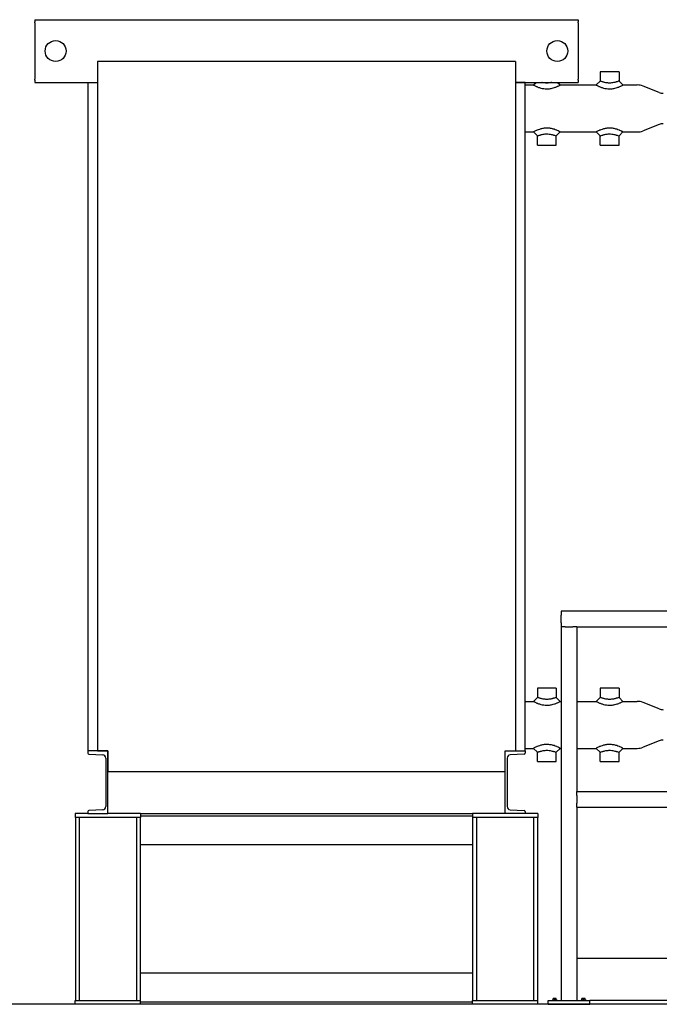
# Model space of a CAD drawing. Header units: inches. Extents: x 18 to 846, y -44 to 561.
# Tile 441 of 642: x 342 to 403, y 255 to 349. Entities that reach past the tile are written whole.
import ezdxf

# ---------------------------------------------------------------- set-up
doc = ezdxf.new("R2010")
doc.units = ezdxf.units.IN
doc.header["$LTSCALE"] = 24
doc.header["$MEASUREMENT"] = 0
doc.layers.add('Visible (ANSI)', color=7, linetype='Continuous', lineweight=30)

msp = doc.modelspace()

# ---------------------------------------------------------------- linework, layer by layer
at = {"layer": 'Visible (ANSI)'}
for p, q in [((343.05343, 349.0815), (395.05343, 349.0815)), ((343.05343, 349.0815), (343.05343, 348.87446)), ((343.05343, 348.77859), (343.05343, 348.87446)), ((343.05343, 348.77859), (343.05343, 348.70828)), ((395.05343, 349.0815), (395.05343, 348.87446)), ((395.05343, 348.77859), (395.05343, 348.87446)), ((395.05343, 348.77859), (395.05343, 348.70828)), ((343.05343, 348.70828), (343.05343, 348.40555)), ((343.05343, 348.40555), (343.05343, 343.75745)), ((395.05343, 348.70828), (395.05343, 348.40555)), ((395.05343, 348.40555), (395.05343, 343.75745)), ((349.05343, 345.0815), (349.05343, 279.0815)), ((389.05343, 345.0815), (349.05343, 345.0815)), ((389.05343, 345.0815), (389.05343, 279.0815)), ((398.95968, 344.0815), (397.14718, 344.0815)), ((397.14718, 344.0815), (397.14718, 343.2065)), ((398.95968, 344.0815), (398.95968, 343.2065)), ((343.05343, 343.75745), (343.05343, 343.45473)), ((343.05343, 343.45473), (343.05343, 343.38442)), ((343.05343, 343.28855), (343.05343, 343.38442)), ((343.05343, 343.28855), (343.05343, 343.0815)), ((343.05343, 343.0815), (349.05343, 343.0815)), ((348.13343, 343.0815), (348.13343, 279.0815)), ((348.13343, 343.0815), (349.05343, 343.0815)), ((389.05343, 343.0815), (395.05343, 343.0815)), ((389.97343, 343.0815), (389.05343, 343.0815)), ((389.97343, 279.0815), (389.97343, 343.0815)), ((390.77218, 342.8315), (391.02218, 343.0815)), ((393.08468, 343.0815), (393.33468, 342.8315)), ((395.05343, 343.75745), (395.05343, 343.45473)), ((395.05343, 343.45473), (395.05343, 343.38442)), ((395.05343, 343.28855), (395.05343, 343.38442)), ((395.05343, 343.28855), (395.05343, 343.0815)), ((396.77218, 342.8315), (397.14718, 343.2065)), ((398.95968, 343.2065), (399.33468, 342.8315)), ((389.97343, 342.8315), (390.77218, 342.8315)), ((393.33468, 342.8315), (396.77218, 342.8315)), ((399.33468, 342.8315), (400.70306, 342.8315)), ((402.81265, 342.10555), (401.25835, 342.72494)), ((402.81265, 339.05746), (401.25835, 338.43807)), ((389.97343, 338.3315), (390.77218, 338.3315)), ((391.14718, 337.9565), (390.77218, 338.3315)), ((391.14718, 337.0815), (391.14718, 337.9565)), ((393.33468, 338.3315), (392.95968, 337.9565)), ((392.95968, 337.0815), (392.95968, 337.9565)), ((393.33468, 338.3315), (396.77218, 338.3315)), ((397.14718, 337.9565), (396.77218, 338.3315)), ((397.14718, 337.0815), (397.14718, 337.9565)), ((399.33468, 338.3315), (398.95968, 337.9565)), ((398.95968, 337.0815), (398.95968, 337.9565)), ((399.33468, 338.3315), (400.70306, 338.3315)), ((391.14718, 337.0815), (392.95968, 337.0815)), ((397.14718, 337.0815), (398.95968, 337.0815)), ((425.92943, 292.4565), (393.42843, 292.4565)), ((393.42843, 292.4565), (393.42843, 292.0815)), ((393.42843, 291.3315), (393.42843, 292.0815)), ((393.42843, 291.3315), (393.42843, 290.9565)), ((393.42843, 290.9565), (393.42843, 255.2065)), ((393.80343, 290.9565), (393.42843, 290.9565)), ((393.80343, 290.9565), (394.55343, 290.9565)), ((394.92843, 290.9565), (394.55343, 290.9565)), ((394.92843, 290.9565), (394.92843, 275.2065)), ((394.92843, 290.9565), (424.42943, 290.9565)), ((392.95968, 285.0815), (391.14718, 285.0815)), ((391.14718, 285.0815), (391.14718, 284.2065)), ((392.95968, 285.0815), (392.95968, 284.2065)), ((398.95968, 285.0815), (397.14718, 285.0815)), ((397.14718, 285.0815), (397.14718, 284.2065)), ((398.95968, 285.0815), (398.95968, 284.2065)), ((389.97343, 283.8315), (390.77218, 283.8315)), ((390.77218, 283.8315), (391.14718, 284.2065)), ((392.95968, 284.2065), (393.33468, 283.8315)), ((393.33468, 283.8315), (393.42843, 283.8315)), ((394.92843, 283.8315), (396.77218, 283.8315)), ((396.77218, 283.8315), (397.14718, 284.2065)), ((398.95968, 284.2065), (399.33468, 283.8315)), ((399.33468, 283.8315), (400.70306, 283.8315)), ((402.81265, 283.10555), (401.25835, 283.72494)), ((402.81265, 280.05746), (401.25835, 279.43807)), ((350.05343, 279.0815), (348.13343, 279.0815)), ((348.13343, 279.0815), (348.13343, 278.87446)), ((349.05343, 279.0815), (350.05343, 279.0815)), ((350.05343, 279.0815), (350.05343, 277.0815)), ((350.05343, 273.0815), (350.05343, 279.0815)), ((388.05343, 277.0815), (388.05343, 279.0815)), ((388.05343, 279.0815), (389.05343, 279.0815)), ((388.05343, 273.0815), (388.05343, 279.0815)), ((388.05343, 279.0815), (389.97343, 279.0815)), ((389.97343, 279.3315), (390.77218, 279.3315)), ((389.97343, 279.0815), (389.97343, 278.87446)), ((391.14718, 278.9565), (390.77218, 279.3315)), ((393.33468, 279.3315), (392.95968, 278.9565)), ((393.33468, 279.3315), (393.42843, 279.3315)), ((394.92843, 279.3315), (396.77218, 279.3315)), ((397.14718, 278.9565), (396.77218, 279.3315)), ((399.33468, 279.3315), (398.95968, 278.9565)), ((399.33468, 279.3315), (400.70306, 279.3315)), ((348.22441, 278.77859), (349.56615, 278.70828)), ((349.85343, 278.40555), (349.85343, 273.75745)), ((388.25343, 278.40555), (388.25343, 273.75745)), ((389.88245, 278.77859), (388.54071, 278.70828)), ((391.14718, 278.0815), (391.14718, 278.9565)), ((391.14718, 278.0815), (392.95968, 278.0815)), ((392.95968, 278.0815), (392.95968, 278.9565)), ((397.14718, 278.0815), (397.14718, 278.9565)), ((397.14718, 278.0815), (398.95968, 278.0815)), ((398.95968, 278.0815), (398.95968, 278.9565)), ((388.05343, 277.0815), (350.05343, 277.0815)), ((394.92843, 275.2065), (424.42943, 275.2065)), ((394.92843, 274.8315), (394.92843, 275.2065)), ((394.92843, 274.8315), (394.92843, 274.0815)), ((349.56615, 273.45473), (348.22441, 273.38442)), ((388.54071, 273.45473), (389.88245, 273.38442)), ((394.92843, 273.7065), (394.92843, 274.0815)), ((394.92843, 273.7065), (394.92843, 255.2065)), ((394.92843, 273.7065), (424.42943, 273.7065)), ((348.13343, 273.0815), (346.92843, 273.0815)), ((346.92843, 273.0815), (346.92843, 272.7065)), ((353.17843, 272.7065), (346.92843, 272.7065)), ((346.95343, 272.7065), (346.95343, 255.2065)), ((347.31843, 272.7065), (347.31843, 255.2065)), ((348.13343, 273.28855), (348.13343, 273.0815)), ((348.13343, 273.0815), (350.05343, 273.0815)), ((353.17843, 273.0815), (350.05343, 273.0815)), ((352.78843, 272.7065), (352.78843, 255.2065)), ((353.15343, 272.7065), (353.15343, 255.2065)), ((353.17843, 273.0815), (353.17843, 272.7065)), ((353.17843, 273.0815), (384.92843, 273.0815)), ((384.92843, 272.8315), (353.17843, 272.8315)), ((388.05343, 273.0815), (384.92843, 273.0815)), ((384.92843, 273.0815), (384.92843, 272.7065)), ((391.17843, 272.7065), (384.92843, 272.7065)), ((384.95343, 272.7065), (384.95343, 255.2065)), ((385.31843, 272.7065), (385.31843, 255.2065)), ((389.97343, 273.0815), (388.05343, 273.0815)), ((389.97343, 273.28855), (389.97343, 273.0815)), ((391.17843, 273.0815), (389.97343, 273.0815)), ((390.78843, 272.7065), (390.78843, 255.2065)), ((391.15343, 272.7065), (391.15343, 255.2065)), ((391.17843, 273.0815), (391.17843, 272.7065)), ((384.95343, 270.0815), (353.15343, 270.0815)), ((424.42943, 259.2065), (394.92843, 259.2065)), ((353.15343, 257.8315), (384.95343, 257.8315)), ((534.17843, 254.8315), (336.17843, 254.8315)), ((346.92843, 255.2065), (353.17843, 255.2065)), ((346.92843, 254.8315), (346.92843, 255.2065)), ((353.17843, 254.8315), (353.17843, 255.2065)), ((353.17843, 255.0815), (384.92843, 255.0815)), ((384.92843, 255.2065), (391.17843, 255.2065)), ((384.92843, 254.8315), (384.92843, 255.2065)), ((391.17843, 254.8315), (391.17843, 255.2065)), ((392.17843, 255.2065), (396.17843, 255.2065)), ((392.17843, 254.8315), (392.17843, 255.2065)), ((392.17843, 254.8315), (396.17843, 254.8315)), ((392.58743, 255.2455), (393.01943, 255.2455)), ((392.58743, 255.2455), (392.58743, 255.2065)), ((392.72543, 255.4005), (392.64743, 255.4005)), ((392.64743, 255.4005), (392.64743, 255.38128)), ((392.64743, 255.2455), (392.64743, 255.38128)), ((392.88143, 255.4005), (392.72543, 255.4005)), ((392.80343, 255.2455), (392.80343, 255.38128)), ((392.95943, 255.4005), (392.88143, 255.4005)), ((392.95943, 255.38128), (392.95943, 255.4005)), ((392.95943, 255.2455), (392.95943, 255.38128)), ((393.01943, 255.2455), (393.01943, 255.2065)), ((395.33743, 255.2455), (395.76943, 255.2455)), ((395.33743, 255.2455), (395.33743, 255.2065)), ((395.47543, 255.4005), (395.39743, 255.4005)), ((395.39743, 255.4005), (395.39743, 255.38128)), ((395.39743, 255.2455), (395.39743, 255.38128)), ((395.63143, 255.4005), (395.47543, 255.4005)), ((395.55343, 255.2455), (395.55343, 255.38128)), ((395.70943, 255.4005), (395.63143, 255.4005)), ((395.70943, 255.38128), (395.70943, 255.4005)), ((395.70943, 255.2455), (395.70943, 255.38128)), ((395.76943, 255.2455), (395.76943, 255.2065)), ((423.17943, 255.2065), (396.17843, 255.2065)), ((396.17843, 254.8315), (396.17843, 255.2065))]:
    msp.add_line(p, q, dxfattribs=at)
for centre in [(345.05343, 346.0815), (393.05343, 346.0815)]:
    msp.add_circle(centre, 1, dxfattribs=at)
for centre, radius, start, end in [((400.70306, 341.3315), 1.5, 68.2727182, 90), ((403.18284, 343.0345), 1, 248.2727182, 270), ((400.70306, 339.8315), 1.5, 270, 291.7272818), ((403.18284, 338.1285), 1, 90, 111.7272818), ((400.70306, 282.3315), 1.5, 68.2727182, 90), ((403.18284, 284.0345), 1, 248.2727182, 270), ((403.18284, 279.1285), 1, 90, 111.7272818), ((400.70306, 280.8315), 1.5, 270, 291.7272818), ((348.22943, 278.87446), 0.096, 180, 267.0004445), ((349.55029, 278.40555), 0.30314, 0, 87.0004445), ((388.55657, 278.40555), 0.30314, 92.9995555, 180), ((389.87743, 278.87446), 0.096, 272.9995555, 0), ((348.22943, 273.28855), 0.096, 92.9995555, 180), ((349.55029, 273.75745), 0.30314, 272.9995555, 0), ((388.55657, 273.75745), 0.30314, 180, 267.0004445), ((389.87743, 273.28855), 0.096, 0, 87.0004445)]:
    msp.add_arc(centre, radius, start, end, dxfattribs=at)
for centre, start_param, end_param in [((392.72543, 255.17988), 0, 0.42053434), ((392.72543, 255.17988), 5.86265097, 6.28318531), ((392.88143, 255.17988), 0, 0.42053434), ((392.88143, 255.17988), 5.86265097, 6.28318531), ((395.47543, 255.17988), 0, 0.42053434), ((395.47543, 255.17988), 5.86265097, 6.28318531), ((395.63143, 255.17988), 0, 0.42053434), ((395.63143, 255.17988), 5.86265097, 6.28318531)]:
    msp.add_ellipse(centre, major_axis=(0, 0.22062), ratio=0.8660254, start_param=start_param, end_param=end_param, dxfattribs=at)
for points, knots in [([(392.54599, 343.0815), (392.53025, 343.07765), (392.51426, 343.07386), (392.44933, 343.0591), (392.39896, 343.04904), (392.28167, 343.02993), (392.2147, 343.02235), (392.11712, 343.01681), (392.08496, 343.01592), (392.02523, 343.01592), (391.99654, 343.01663), (391.90958, 343.02104), (391.8501, 343.02706), (391.73095, 343.04461), (391.67125, 343.05609), (391.5958, 343.0731), (391.57818, 343.07726), (391.56086, 343.0815)], [5.56070868, 5.56070868, 5.56070868, 5.56070868, 5.70642662, 5.70642662, 6.1456643, 6.1456643, 6.73038552, 6.73038552, 7.02413965, 7.02413965, 7.28680588, 7.28680588, 7.80934495, 7.80934495, 8.3272658, 8.3272658, 8.48757062, 8.48757062, 8.48757062, 8.48757062]), ([(398.95968, 343.2065), (398.95968, 343.2065), (398.95785, 343.20587), (398.9447, 343.20134), (398.92296, 343.19384), (398.86036, 343.17293), (398.82085, 343.15996), (398.75043, 343.13805), (398.72309, 343.12977), (398.66676, 343.11338), (398.63824, 343.10538), (398.57324, 343.08811), (398.53616, 343.07884), (398.44933, 343.0591), (398.39896, 343.04904), (398.28167, 343.02993), (398.2147, 343.02235), (398.11712, 343.01681), (398.08496, 343.01592), (398.02523, 343.01592), (397.99654, 343.01663), (397.90958, 343.02104), (397.8501, 343.02706), (397.73095, 343.04461), (397.67125, 343.05609), (397.581, 343.07644), (397.54906, 343.08426), (397.4878, 343.10015), (397.45885, 343.10811), (397.40041, 343.12482), (397.37129, 343.13353), (397.30451, 343.1541), (397.26869, 343.16568), (397.20941, 343.18524), (397.18597, 343.1932), (397.15484, 343.20384), (397.14718, 343.2065), (397.14718, 343.2065)], [3.51206982, 3.51206982, 3.51206982, 3.51206982, 3.72862879, 3.72862879, 4.26949959, 4.26949959, 4.77929071, 4.77929071, 5.07134153, 5.07134153, 5.36339235, 5.36339235, 5.70642662, 5.70642662, 6.1456643, 6.1456643, 6.73038551, 6.73038551, 7.02413965, 7.02413965, 7.28680588, 7.28680588, 7.80934495, 7.80934495, 8.3272658, 8.3272658, 8.62064719, 8.62064719, 8.91402858, 8.91402858, 9.21987013, 9.21987013, 9.65864991, 9.65864991, 10.09742969, 10.09742969, 10.53620947, 10.53620947, 10.53620947, 10.53620947]), ([(390.77218, 342.8315), (390.77218, 342.8315), (390.78008, 342.82696), (390.81285, 342.80864), (390.8377, 342.79488), (390.90265, 342.7606), (390.94278, 342.74008), (391.02091, 342.70282), (391.05586, 342.68682), (391.12831, 342.65553), (391.16521, 342.64038), (391.24604, 342.60946), (391.28954, 342.59391), (391.41726, 342.5524), (391.50727, 342.52768), (391.69864, 342.48841), (391.80017, 342.47409), (391.95253, 342.46353), (392.00343, 342.4618), (392.10935, 342.4618), (392.16639, 342.46397), (392.33686, 342.47719), (392.44997, 342.49514), (392.63435, 342.53722), (392.70925, 342.55859), (392.8317, 342.59875), (392.88167, 342.61707), (392.96622, 342.65038), (393.00209, 342.66547), (393.07106, 342.69594), (393.10352, 342.71105), (393.18521, 342.75056), (393.22881, 342.77336), (393.29646, 342.80979), (393.31908, 342.82265), (393.33278, 342.83042), (393.33468, 342.8315), (393.33468, 342.8315)], [-10.53620947, -10.53620947, -10.53620947, -10.53620947, -10.09742969, -10.09742969, -9.65864991, -9.65864991, -9.21987013, -9.21987013, -8.91402858, -8.91402858, -8.62064719, -8.62064719, -8.3272658, -8.3272658, -7.80934495, -7.80934495, -7.28680588, -7.28680588, -7.02413965, -7.02413965, -6.73038552, -6.73038552, -6.1456643, -6.1456643, -5.70642662, -5.70642662, -5.36339235, -5.36339235, -5.07134153, -5.07134153, -4.77929071, -4.77929071, -4.26949959, -4.26949959, -3.72862879, -3.72862879, -3.51206982, -3.51206982, -3.51206982, -3.51206982]), ([(396.77218, 342.8315), (396.77218, 342.8315), (396.78008, 342.82696), (396.81285, 342.80864), (396.8377, 342.79488), (396.90265, 342.7606), (396.94278, 342.74008), (397.02091, 342.70282), (397.05586, 342.68682), (397.12831, 342.65553), (397.16521, 342.64038), (397.24604, 342.60946), (397.28954, 342.59391), (397.41726, 342.5524), (397.50727, 342.52768), (397.69864, 342.48841), (397.80017, 342.47409), (397.95253, 342.46353), (398.00343, 342.4618), (398.10935, 342.4618), (398.16639, 342.46397), (398.33686, 342.47719), (398.44997, 342.49514), (398.63435, 342.53722), (398.70925, 342.55859), (398.8317, 342.59875), (398.88167, 342.61707), (398.96622, 342.65038), (399.00209, 342.66547), (399.07106, 342.69594), (399.10352, 342.71105), (399.18521, 342.75056), (399.22881, 342.77336), (399.29646, 342.80979), (399.31908, 342.82265), (399.33278, 342.83042), (399.33468, 342.8315), (399.33468, 342.8315)], [-10.53620947, -10.53620947, -10.53620947, -10.53620947, -10.09742969, -10.09742969, -9.65864991, -9.65864991, -9.21987013, -9.21987013, -8.91402858, -8.91402858, -8.62064719, -8.62064719, -8.3272658, -8.3272658, -7.80934495, -7.80934495, -7.28680588, -7.28680588, -7.02413965, -7.02413965, -6.73038551, -6.73038551, -6.1456643, -6.1456643, -5.70642662, -5.70642662, -5.36339235, -5.36339235, -5.07134153, -5.07134153, -4.77929071, -4.77929071, -4.26949959, -4.26949959, -3.72862879, -3.72862879, -3.51206982, -3.51206982, -3.51206982, -3.51206982]), ([(392.05343, 338.7012), (392.02148, 338.7012), (391.98916, 338.7005), (391.84819, 338.69428), (391.7382, 338.68101), (391.52761, 338.64078), (391.42723, 338.61378), (391.26515, 338.56122), (391.1997, 338.53653), (391.11799, 338.503), (391.09448, 338.49297), (391.00391, 338.45303), (390.9439, 338.4235), (390.85097, 338.37549), (390.81702, 338.3567), (390.78008, 338.33604), (390.77218, 338.3315), (390.77218, 338.3315)], [-14.0482793, -14.0482793, -14.0482793, -14.0482793, -13.88041818, -13.88041818, -13.31955091, -13.31955091, -12.74821712, -12.74821712, -12.2913286, -12.2913286, -12.09985794, -12.09985794, -11.52555668, -11.52555668, -10.97498925, -10.97498925, -10.53620947, -10.53620947, -10.53620947, -10.53620947]), ([(393.33468, 338.3315), (393.33468, 338.3315), (393.32847, 338.33506), (393.29692, 338.35278), (393.26416, 338.37104), (393.17041, 338.41982), (393.10737, 338.45107), (393.01264, 338.49286), (392.989, 338.50295), (392.89962, 338.53963), (392.82441, 338.56771), (392.64298, 338.62423), (392.53356, 338.65167), (392.2991, 338.69068), (392.17375, 338.7012), (392.05343, 338.7012)], [-3.51206982, -3.51206982, -3.51206982, -3.51206982, -3.1223982, -3.1223982, -2.55823604, -2.55823604, -1.94948186, -1.94948186, -1.7569507, -1.7569507, -1.24025512, -1.24025512, -0.63207034, -0.63207034, 0, 0, 0, 0]), ([(398.05343, 338.7012), (398.02148, 338.7012), (397.98916, 338.7005), (397.84819, 338.69428), (397.7382, 338.68101), (397.52761, 338.64078), (397.42723, 338.61378), (397.26515, 338.56122), (397.1997, 338.53653), (397.11799, 338.503), (397.09448, 338.49297), (397.00391, 338.45303), (396.9439, 338.4235), (396.85097, 338.37549), (396.81702, 338.3567), (396.78008, 338.33604), (396.77218, 338.3315), (396.77218, 338.3315)], [-14.0482793, -14.0482793, -14.0482793, -14.0482793, -13.88041818, -13.88041818, -13.31955091, -13.31955091, -12.74821712, -12.74821712, -12.2913286, -12.2913286, -12.09985794, -12.09985794, -11.52555668, -11.52555668, -10.97498925, -10.97498925, -10.53620947, -10.53620947, -10.53620947, -10.53620947]), ([(399.33468, 338.3315), (399.33468, 338.3315), (399.32847, 338.33506), (399.29692, 338.35278), (399.26416, 338.37104), (399.17041, 338.41982), (399.10737, 338.45107), (399.01264, 338.49286), (398.989, 338.50295), (398.89962, 338.53963), (398.82441, 338.56771), (398.64298, 338.62423), (398.53356, 338.65167), (398.2991, 338.69068), (398.17375, 338.7012), (398.05343, 338.7012)], [-3.51206982, -3.51206982, -3.51206982, -3.51206982, -3.1223982, -3.1223982, -2.55823604, -2.55823604, -1.94948186, -1.94948186, -1.7569507, -1.7569507, -1.24025512, -1.24025512, -0.63207034, -0.63207034, 0, 0, 0, 0]), ([(391.14718, 337.9565), (391.14718, 337.9565), (391.15484, 337.95916), (391.18994, 337.97116), (391.22194, 337.98203), (391.30553, 338.00923), (391.35776, 338.02568), (391.43168, 338.04717), (391.45051, 338.05251), (391.51465, 338.07013), (391.56381, 338.08271), (391.67825, 338.10846), (391.74431, 338.12091), (391.8738, 338.13872), (391.93731, 338.14421), (392.01719, 338.14679), (392.03541, 338.14708), (392.05343, 338.14708)], [10.53620947, 10.53620947, 10.53620947, 10.53620947, 10.97498925, 10.97498925, 11.52555668, 11.52555668, 12.09985794, 12.09985794, 12.2913286, 12.2913286, 12.74821712, 12.74821712, 13.31955091, 13.31955091, 13.88041818, 13.88041818, 14.0482793, 14.0482793, 14.0482793, 14.0482793]), ([(392.05343, 338.14708), (392.12127, 338.14708), (392.19208, 338.14283), (392.3334, 338.12583), (392.40391, 338.11341), (392.53012, 338.086), (392.58629, 338.07175), (392.65645, 338.05248), (392.67539, 338.04711), (392.75272, 338.02463), (392.80783, 338.00718), (392.89256, 337.97947), (392.92361, 337.96888), (392.95367, 337.95859), (392.95968, 337.9565), (392.95968, 337.9565)], [0, 0, 0, 0, 0.63207034, 0.63207034, 1.24025512, 1.24025512, 1.7569507, 1.7569507, 1.94948186, 1.94948186, 2.55823604, 2.55823604, 3.1223982, 3.1223982, 3.51206982, 3.51206982, 3.51206982, 3.51206982]), ([(397.14718, 337.9565), (397.14718, 337.9565), (397.15484, 337.95916), (397.18994, 337.97116), (397.22194, 337.98203), (397.30553, 338.00923), (397.35776, 338.02568), (397.43168, 338.04717), (397.45051, 338.05251), (397.51465, 338.07013), (397.56381, 338.08271), (397.67825, 338.10846), (397.74431, 338.12091), (397.8738, 338.13872), (397.93731, 338.14421), (398.01719, 338.14679), (398.03541, 338.14708), (398.05343, 338.14708)], [10.53620947, 10.53620947, 10.53620947, 10.53620947, 10.97498925, 10.97498925, 11.52555668, 11.52555668, 12.09985794, 12.09985794, 12.2913286, 12.2913286, 12.74821712, 12.74821712, 13.31955091, 13.31955091, 13.88041818, 13.88041818, 14.0482793, 14.0482793, 14.0482793, 14.0482793]), ([(398.05343, 338.14708), (398.12127, 338.14708), (398.19208, 338.14283), (398.3334, 338.12583), (398.40391, 338.11341), (398.53012, 338.086), (398.58629, 338.07175), (398.65645, 338.05248), (398.67539, 338.04711), (398.75272, 338.02463), (398.80783, 338.00718), (398.89256, 337.97947), (398.92361, 337.96888), (398.95367, 337.95859), (398.95968, 337.9565), (398.95968, 337.9565)], [0, 0, 0, 0, 0.63207034, 0.63207034, 1.24025512, 1.24025512, 1.7569507, 1.7569507, 1.94948186, 1.94948186, 2.55823604, 2.55823604, 3.1223982, 3.1223982, 3.51206982, 3.51206982, 3.51206982, 3.51206982]), ([(390.77218, 283.8315), (390.77218, 283.8315), (390.78008, 283.82696), (390.81285, 283.80864), (390.8377, 283.79488), (390.90265, 283.7606), (390.94278, 283.74008), (391.02091, 283.70282), (391.05586, 283.68682), (391.12831, 283.65553), (391.16521, 283.64038), (391.24604, 283.60946), (391.28954, 283.59391), (391.41726, 283.5524), (391.50727, 283.52768), (391.69864, 283.48841), (391.80017, 283.47409), (391.95253, 283.46353), (392.00343, 283.4618), (392.10935, 283.4618), (392.16639, 283.46397), (392.33686, 283.47719), (392.44997, 283.49514), (392.63435, 283.53722), (392.70925, 283.55859), (392.8317, 283.59875), (392.88167, 283.61707), (392.96622, 283.65038), (393.00209, 283.66547), (393.07106, 283.69594), (393.10352, 283.71105), (393.18521, 283.75056), (393.22881, 283.77336), (393.29646, 283.80979), (393.31908, 283.82265), (393.33278, 283.83042), (393.33468, 283.8315), (393.33468, 283.8315)], [-10.53620947, -10.53620947, -10.53620947, -10.53620947, -10.09742969, -10.09742969, -9.65864991, -9.65864991, -9.21987013, -9.21987013, -8.91402858, -8.91402858, -8.62064719, -8.62064719, -8.3272658, -8.3272658, -7.80934495, -7.80934495, -7.28680588, -7.28680588, -7.02413965, -7.02413965, -6.73038552, -6.73038552, -6.1456643, -6.1456643, -5.70642662, -5.70642662, -5.36339235, -5.36339235, -5.07134153, -5.07134153, -4.77929071, -4.77929071, -4.26949959, -4.26949959, -3.72862879, -3.72862879, -3.51206982, -3.51206982, -3.51206982, -3.51206982]), ([(392.95968, 284.2065), (392.95968, 284.2065), (392.95785, 284.20587), (392.9447, 284.20134), (392.92296, 284.19384), (392.86036, 284.17293), (392.82085, 284.15996), (392.75043, 284.13805), (392.72309, 284.12977), (392.66676, 284.11338), (392.63824, 284.10538), (392.57324, 284.08811), (392.53616, 284.07884), (392.44933, 284.0591), (392.39896, 284.04904), (392.28167, 284.02993), (392.2147, 284.02235), (392.11712, 284.01681), (392.08496, 284.01592), (392.02523, 284.01592), (391.99654, 284.01663), (391.90958, 284.02104), (391.8501, 284.02706), (391.73095, 284.04461), (391.67125, 284.05609), (391.581, 284.07644), (391.54906, 284.08426), (391.4878, 284.10015), (391.45885, 284.10811), (391.40041, 284.12482), (391.37129, 284.13353), (391.30451, 284.1541), (391.26869, 284.16568), (391.20941, 284.18524), (391.18597, 284.1932), (391.15484, 284.20384), (391.14718, 284.2065), (391.14718, 284.2065)], [3.51206982, 3.51206982, 3.51206982, 3.51206982, 3.72862879, 3.72862879, 4.26949959, 4.26949959, 4.77929071, 4.77929071, 5.07134153, 5.07134153, 5.36339235, 5.36339235, 5.70642662, 5.70642662, 6.1456643, 6.1456643, 6.73038552, 6.73038552, 7.02413965, 7.02413965, 7.28680588, 7.28680588, 7.80934495, 7.80934495, 8.3272658, 8.3272658, 8.62064719, 8.62064719, 8.91402858, 8.91402858, 9.21987013, 9.21987013, 9.65864991, 9.65864991, 10.09742969, 10.09742969, 10.53620947, 10.53620947, 10.53620947, 10.53620947]), ([(396.77218, 283.8315), (396.77218, 283.8315), (396.78008, 283.82696), (396.81285, 283.80864), (396.8377, 283.79488), (396.90265, 283.7606), (396.94278, 283.74008), (397.02091, 283.70282), (397.05586, 283.68682), (397.12831, 283.65553), (397.16521, 283.64038), (397.24604, 283.60946), (397.28954, 283.59391), (397.41726, 283.5524), (397.50727, 283.52768), (397.69864, 283.48841), (397.80017, 283.47409), (397.95253, 283.46353), (398.00343, 283.4618), (398.10935, 283.4618), (398.16639, 283.46397), (398.33686, 283.47719), (398.44997, 283.49514), (398.63435, 283.53722), (398.70925, 283.55859), (398.8317, 283.59875), (398.88167, 283.61707), (398.96622, 283.65038), (399.00209, 283.66547), (399.07106, 283.69594), (399.10352, 283.71105), (399.18521, 283.75056), (399.22881, 283.77336), (399.29646, 283.80979), (399.31908, 283.82265), (399.33278, 283.83042), (399.33468, 283.8315), (399.33468, 283.8315)], [-10.53620947, -10.53620947, -10.53620947, -10.53620947, -10.09742969, -10.09742969, -9.65864991, -9.65864991, -9.21987013, -9.21987013, -8.91402858, -8.91402858, -8.62064719, -8.62064719, -8.3272658, -8.3272658, -7.80934495, -7.80934495, -7.28680588, -7.28680588, -7.02413965, -7.02413965, -6.73038551, -6.73038551, -6.1456643, -6.1456643, -5.70642662, -5.70642662, -5.36339235, -5.36339235, -5.07134153, -5.07134153, -4.77929071, -4.77929071, -4.26949959, -4.26949959, -3.72862879, -3.72862879, -3.51206982, -3.51206982, -3.51206982, -3.51206982]), ([(398.95968, 284.2065), (398.95968, 284.2065), (398.95785, 284.20587), (398.9447, 284.20134), (398.92296, 284.19384), (398.86036, 284.17293), (398.82085, 284.15996), (398.75043, 284.13805), (398.72309, 284.12977), (398.66676, 284.11338), (398.63824, 284.10538), (398.57324, 284.08811), (398.53616, 284.07884), (398.44933, 284.0591), (398.39896, 284.04904), (398.28167, 284.02993), (398.2147, 284.02235), (398.11712, 284.01681), (398.08496, 284.01592), (398.02523, 284.01592), (397.99654, 284.01663), (397.90958, 284.02104), (397.8501, 284.02706), (397.73095, 284.04461), (397.67125, 284.05609), (397.581, 284.07644), (397.54906, 284.08426), (397.4878, 284.10015), (397.45885, 284.10811), (397.40041, 284.12482), (397.37129, 284.13353), (397.30451, 284.1541), (397.26869, 284.16568), (397.20941, 284.18524), (397.18597, 284.1932), (397.15484, 284.20384), (397.14718, 284.2065), (397.14718, 284.2065)], [3.51206982, 3.51206982, 3.51206982, 3.51206982, 3.72862879, 3.72862879, 4.26949959, 4.26949959, 4.77929071, 4.77929071, 5.07134153, 5.07134153, 5.36339235, 5.36339235, 5.70642662, 5.70642662, 6.1456643, 6.1456643, 6.73038551, 6.73038551, 7.02413965, 7.02413965, 7.28680588, 7.28680588, 7.80934495, 7.80934495, 8.3272658, 8.3272658, 8.62064719, 8.62064719, 8.91402858, 8.91402858, 9.21987013, 9.21987013, 9.65864991, 9.65864991, 10.09742969, 10.09742969, 10.53620947, 10.53620947, 10.53620947, 10.53620947]), ([(392.05343, 279.7012), (392.02148, 279.7012), (391.98916, 279.7005), (391.84819, 279.69428), (391.7382, 279.68101), (391.52761, 279.64078), (391.42723, 279.61378), (391.26515, 279.56122), (391.1997, 279.53653), (391.11799, 279.503), (391.09448, 279.49297), (391.00391, 279.45303), (390.9439, 279.4235), (390.85097, 279.37549), (390.81702, 279.3567), (390.78008, 279.33604), (390.77218, 279.3315), (390.77218, 279.3315)], [-14.0482793, -14.0482793, -14.0482793, -14.0482793, -13.88041818, -13.88041818, -13.31955091, -13.31955091, -12.74821712, -12.74821712, -12.2913286, -12.2913286, -12.09985794, -12.09985794, -11.52555668, -11.52555668, -10.97498925, -10.97498925, -10.53620947, -10.53620947, -10.53620947, -10.53620947]), ([(391.14718, 278.9565), (391.14718, 278.9565), (391.15484, 278.95916), (391.18994, 278.97116), (391.22194, 278.98203), (391.30553, 279.00923), (391.35776, 279.02568), (391.43168, 279.04717), (391.45051, 279.05251), (391.51465, 279.07013), (391.56381, 279.08271), (391.67825, 279.10846), (391.74431, 279.12091), (391.8738, 279.13872), (391.93731, 279.14421), (392.01719, 279.14679), (392.03541, 279.14708), (392.05343, 279.14708)], [10.53620947, 10.53620947, 10.53620947, 10.53620947, 10.97498925, 10.97498925, 11.52555668, 11.52555668, 12.09985794, 12.09985794, 12.2913286, 12.2913286, 12.74821712, 12.74821712, 13.31955091, 13.31955091, 13.88041818, 13.88041818, 14.0482793, 14.0482793, 14.0482793, 14.0482793]), ([(393.33468, 279.3315), (393.33468, 279.3315), (393.32847, 279.33506), (393.29692, 279.35278), (393.26416, 279.37104), (393.17041, 279.41982), (393.10737, 279.45107), (393.01264, 279.49286), (392.989, 279.50295), (392.89962, 279.53963), (392.82441, 279.56771), (392.64298, 279.62423), (392.53356, 279.65167), (392.2991, 279.69068), (392.17375, 279.7012), (392.05343, 279.7012)], [-3.51206982, -3.51206982, -3.51206982, -3.51206982, -3.1223982, -3.1223982, -2.55823604, -2.55823604, -1.94948186, -1.94948186, -1.7569507, -1.7569507, -1.24025512, -1.24025512, -0.63207034, -0.63207034, 0, 0, 0, 0]), ([(392.05343, 279.14708), (392.12127, 279.14708), (392.19208, 279.14283), (392.3334, 279.12583), (392.40391, 279.11341), (392.53012, 279.086), (392.58629, 279.07175), (392.65645, 279.05248), (392.67539, 279.04711), (392.75272, 279.02463), (392.80783, 279.00718), (392.89256, 278.97947), (392.92361, 278.96888), (392.95367, 278.95859), (392.95968, 278.9565), (392.95968, 278.9565)], [0, 0, 0, 0, 0.63207034, 0.63207034, 1.24025512, 1.24025512, 1.7569507, 1.7569507, 1.94948186, 1.94948186, 2.55823604, 2.55823604, 3.1223982, 3.1223982, 3.51206982, 3.51206982, 3.51206982, 3.51206982]), ([(398.05343, 279.7012), (398.02148, 279.7012), (397.98916, 279.7005), (397.84819, 279.69428), (397.7382, 279.68101), (397.52761, 279.64078), (397.42723, 279.61378), (397.26515, 279.56122), (397.1997, 279.53653), (397.11799, 279.503), (397.09448, 279.49297), (397.00391, 279.45303), (396.9439, 279.4235), (396.85097, 279.37549), (396.81702, 279.3567), (396.78008, 279.33604), (396.77218, 279.3315), (396.77218, 279.3315)], [-14.0482793, -14.0482793, -14.0482793, -14.0482793, -13.88041818, -13.88041818, -13.31955091, -13.31955091, -12.74821712, -12.74821712, -12.2913286, -12.2913286, -12.09985794, -12.09985794, -11.52555668, -11.52555668, -10.97498925, -10.97498925, -10.53620947, -10.53620947, -10.53620947, -10.53620947]), ([(397.14718, 278.9565), (397.14718, 278.9565), (397.15484, 278.95916), (397.18994, 278.97116), (397.22194, 278.98203), (397.30553, 279.00923), (397.35776, 279.02568), (397.43168, 279.04717), (397.45051, 279.05251), (397.51465, 279.07013), (397.56381, 279.08271), (397.67825, 279.10846), (397.74431, 279.12091), (397.8738, 279.13872), (397.93731, 279.14421), (398.01719, 279.14679), (398.03541, 279.14708), (398.05343, 279.14708)], [10.53620947, 10.53620947, 10.53620947, 10.53620947, 10.97498925, 10.97498925, 11.52555668, 11.52555668, 12.09985794, 12.09985794, 12.2913286, 12.2913286, 12.74821712, 12.74821712, 13.31955091, 13.31955091, 13.88041818, 13.88041818, 14.0482793, 14.0482793, 14.0482793, 14.0482793]), ([(399.33468, 279.3315), (399.33468, 279.3315), (399.32847, 279.33506), (399.29692, 279.35278), (399.26416, 279.37104), (399.17041, 279.41982), (399.10737, 279.45107), (399.01264, 279.49286), (398.989, 279.50295), (398.89962, 279.53963), (398.82441, 279.56771), (398.64298, 279.62423), (398.53356, 279.65167), (398.2991, 279.69068), (398.17375, 279.7012), (398.05343, 279.7012)], [-3.51206982, -3.51206982, -3.51206982, -3.51206982, -3.1223982, -3.1223982, -2.55823604, -2.55823604, -1.94948186, -1.94948186, -1.7569507, -1.7569507, -1.24025512, -1.24025512, -0.63207034, -0.63207034, 0, 0, 0, 0]), ([(398.05343, 279.14708), (398.12127, 279.14708), (398.19208, 279.14283), (398.3334, 279.12583), (398.40391, 279.11341), (398.53012, 279.086), (398.58629, 279.07175), (398.65645, 279.05248), (398.67539, 279.04711), (398.75272, 279.02463), (398.80783, 279.00718), (398.89256, 278.97947), (398.92361, 278.96888), (398.95367, 278.95859), (398.95968, 278.9565), (398.95968, 278.9565)], [0, 0, 0, 0, 0.63207034, 0.63207034, 1.24025512, 1.24025512, 1.7569507, 1.7569507, 1.94948186, 1.94948186, 2.55823604, 2.55823604, 3.1223982, 3.1223982, 3.51206982, 3.51206982, 3.51206982, 3.51206982])]:
    msp.add_open_spline(points, degree=3, knots=knots, dxfattribs=at)

doc.saveas('drawing.dxf')
